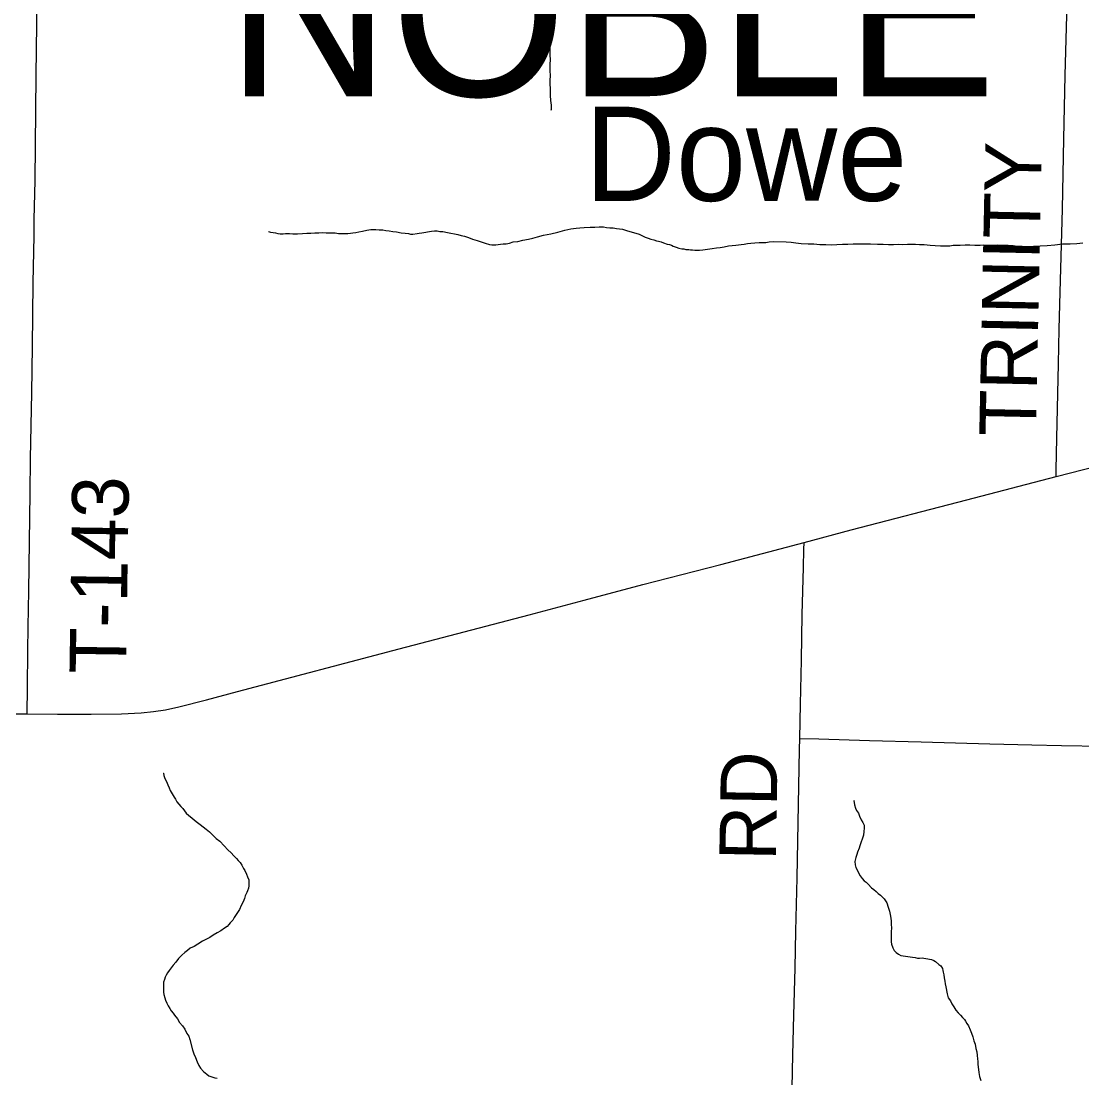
# Model space of a CAD drawing. Extents: x 2.1 to 73.9, y 4 to 26.
# Drawn here: x 46.644 to 47.176, y 23.154 to 23.685 of the extents above; entities that cross this region are included whole.
import ezdxf

# ---------------------------------------------------------------- set-up
doc = ezdxf.new("R2010")
doc.units = 0
for name, color, linetype in [('GM_X_Minor_River', 7, 'Continuous'), ('GM_X_Minor_River_Text', 7, 'Continuous'), ('GM_X_State_Route', 7, 'Continuous'), ('GM_X_Township_Road', 7, 'Continuous'), ('GM_X_Township_Road_Text', 7, 'Continuous'), ('GM_X_Township_Text', 7, 'Continuous')]:
    doc.layers.add(name, color=color, linetype=linetype)

msp = doc.modelspace()

# ---------------------------------------------------------------- linework, layer by layer
at = {"layer": 'GM_X_Minor_River'}
for points in [[(46.90955, 23.68633), (46.90949, 23.68386), (46.90924, 23.68121), (46.90916, 23.67837), (46.90909, 23.67552), (46.90902, 23.67268), (46.90915, 23.6702), (46.90909, 23.66812), (46.90923, 23.66584), (46.90916, 23.66337), (46.90908, 23.66014), (46.90922, 23.65786), (46.90915, 23.6554), (46.9091, 23.65331), (46.90924, 23.65141), (46.90919, 23.64932), (46.90934, 23.64761), (46.90947, 23.64552), (46.90962, 23.64399), (46.90979, 23.64304), (46.90976, 23.64171), (46.90973, 23.64057), (46.90972, 23.64038), (46.90973, 23.64057)], [(46.76782, 23.57945), (46.76782, 23.57945), (46.76896, 23.57923), (46.77028, 23.57901), (46.77141, 23.57879), (46.77255, 23.57857), (46.77368, 23.57836), (46.7752, 23.57832), (46.77635, 23.57848), (46.77843, 23.57842), (46.78014, 23.57838), (46.78242, 23.57832), (46.78489, 23.57845), (46.78717, 23.57858), (46.78908, 23.57872), (46.79117, 23.57886), (46.79307, 23.57881), (46.79478, 23.57896), (46.79687, 23.5789), (46.79877, 23.57886), (46.80142, 23.57879), (46.80294, 23.57856), (46.80465, 23.57852), (46.80617, 23.57848), (46.80768, 23.57844), (46.80902, 23.57859), (46.81016, 23.57875), (46.81168, 23.57891), (46.81321, 23.57925), (46.81512, 23.57958), (46.81722, 23.58009), (46.81932, 23.58042), (46.82179, 23.58055), (46.8235, 23.58031), (46.8252, 23.58027), (46.82672, 23.58004), (46.82842, 23.57981), (46.83031, 23.57957), (46.83221, 23.57933), (46.83448, 23.57889), (46.83656, 23.57865), (46.83807, 23.57842), (46.83921, 23.5782), (46.84035, 23.57818), (46.84244, 23.5785), (46.84359, 23.57866), (46.84492, 23.57882), (46.84969, 23.57965), (46.85121, 23.5798), (46.85254, 23.57976), (46.85387, 23.57954), (46.85539, 23.5795), (46.85765, 23.57906), (46.85935, 23.57864), (46.86124, 23.5784), (46.86294, 23.57798), (46.86464, 23.57756), (46.86634, 23.57713), (46.86823, 23.57652), (46.87029, 23.5757), (46.87255, 23.57489), (46.87463, 23.57426), (46.8767, 23.57364), (46.87877, 23.57302), (46.87991, 23.5728), (46.88086, 23.57278), (46.88199, 23.57275), (46.88314, 23.57291), (46.88428, 23.57307), (46.88562, 23.57322), (46.88714, 23.57338), (46.88886, 23.57371), (46.89077, 23.57423), (46.89306, 23.57455), (46.89554, 23.57506), (46.8984, 23.57556), (46.9005, 23.57607), (46.90299, 23.57677), (46.90586, 23.57764), (46.90968, 23.57831), (46.91312, 23.57917), (46.91656, 23.58022), (46.91962, 23.5809), (46.92229, 23.58121), (46.92419, 23.58135), (46.92628, 23.58149), (46.92932, 23.5816), (46.93161, 23.58173), (46.93389, 23.58187), (46.93598, 23.58181), (46.93749, 23.58158), (46.93919, 23.58135), (46.9409, 23.58131), (46.94261, 23.58107), (46.94412, 23.58085), (46.94563, 23.58062), (46.94752, 23.58), (46.95393, 23.57813), (46.95562, 23.57732)], [(46.95562, 23.57732), (46.95693, 23.57672), (46.95844, 23.57611), (46.95975, 23.5757), (46.96126, 23.57528), (46.96258, 23.57487), (46.96372, 23.57465), (46.96504, 23.57424), (46.96617, 23.57383), (46.96805, 23.57321), (46.96918, 23.57299), (46.97012, 23.57259), (46.97106, 23.57219), (46.97257, 23.57158), (46.97389, 23.57116), (46.97539, 23.57075), (46.97634, 23.57072), (46.97729, 23.57051), (46.97881, 23.57047), (46.97975, 23.57025), (46.9807, 23.57023), (46.98184, 23.5702), (46.98298, 23.57017), (46.98431, 23.57014), (46.98583, 23.57029), (46.98716, 23.57045), (46.98831, 23.57061), (46.98945, 23.57077), (46.99059, 23.57093), (46.99269, 23.57125), (46.99459, 23.5714), (46.99669, 23.57172), (46.99879, 23.57224), (47.0007, 23.57238), (47.00241, 23.57271), (47.00375, 23.57287), (47.00508, 23.57303), (47.0066, 23.57318), (47.00832, 23.57351), (47.01004, 23.57366), (47.01194, 23.5738), (47.01422, 23.57393), (47.01574, 23.57389), (47.01745, 23.57404), (47.01917, 23.57438), (47.02126, 23.57451), (47.02772, 23.57435), (47.03018, 23.5741), (47.03264, 23.57384), (47.03529, 23.5734), (47.03871, 23.57331), (47.04155, 23.57324), (47.04459, 23.57297), (47.04762, 23.57289), (47.05047, 23.57282), (47.05313, 23.57294), (47.05598, 23.57306), (47.05865, 23.57318), (47.06131, 23.5733), (47.06416, 23.57323), (47.0672, 23.57334), (47.07005, 23.57327), (47.07365, 23.57318), (47.0765, 23.5731), (47.07916, 23.57304), (47.08162, 23.57297), (47.0841, 23.5731), (47.08637, 23.57304), (47.08866, 23.57317), (47.09074, 23.57312), (47.09264, 23.57307), (47.09473, 23.57302), (47.09701, 23.57296), (47.10004, 23.57269), (47.1025, 23.57244), (47.10516, 23.57237), (47.10706, 23.57232), (47.10858, 23.57229), (47.10991, 23.57225), (47.11162, 23.57259), (47.11314, 23.57255), (47.11505, 23.57269), (47.11752, 23.57282), (47.11999, 23.57275), (47.12245, 23.57269), (47.12511, 23.57262), (47.12701, 23.57277), (47.1291, 23.57271), (47.13119, 23.57266), (47.13385, 23.57278), (47.13651, 23.57271), (47.13917, 23.57265), (47.14163, 23.57239), (47.1439, 23.57215), (47.14618, 23.57209), (47.14846, 23.57203), (47.15873, 23.57253), (47.16253, 23.57281), (47.16653, 23.57328), (47.17033, 23.57337), (47.17357, 23.57348)], [(47.17357, 23.57348), (47.17661, 23.57378)], [(46.71501, 23.30741), (46.7152, 23.30741), (46.71536, 23.30627), (46.71589, 23.30473), (46.71661, 23.30319), (46.71733, 23.30166), (46.71805, 23.30012), (46.71859, 23.29878), (46.72059, 23.29531), (46.72114, 23.29435), (46.72186, 23.293), (46.72278, 23.29184), (46.72389, 23.29067), (46.72482, 23.2897), (46.72647, 23.28737), (46.72796, 23.2862), (46.72945, 23.28502), (46.73075, 23.28385), (46.73224, 23.28267), (46.73354, 23.28169), (46.73503, 23.28051), (46.73652, 23.27933), (46.7382, 23.27796), (46.73968, 23.27641), (46.74153, 23.27465), (46.7434, 23.27327), (46.74562, 23.27094), (46.74747, 23.26899), (46.74914, 23.26743), (46.75043, 23.26588), (46.75173, 23.26452), (46.75265, 23.26354), (46.75358, 23.26257), (46.75449, 23.26122), (46.7554, 23.25949), (46.75594, 23.25852), (46.75685, 23.25679), (46.75739, 23.25545), (46.75792, 23.25391), (46.75808, 23.25296), (46.75806, 23.25201), (46.75803, 23.25087), (46.75781, 23.24974), (46.7574, 23.24842), (46.757, 23.24748), (46.75619, 23.24579), (46.75578, 23.24448), (46.75517, 23.24278), (46.75417, 23.24091), (46.75337, 23.23903), (46.7506, 23.23493), (46.75, 23.23361), (46.74864, 23.23232), (46.74804, 23.23138), (46.74707, 23.23046), (46.74572, 23.22954), (46.74398, 23.22826), (46.74205, 23.22717), (46.74012, 23.22608), (46.73839, 23.22498), (46.73646, 23.22389), (46.73473, 23.22299), (46.73241, 23.22153), (46.73049, 23.22044), (46.72856, 23.21954), (46.72721, 23.21843), (46.72585, 23.21733), (46.7243, 23.21604), (46.72273, 23.21437), (46.72136, 23.21251), (46.71999, 23.21102), (46.71901, 23.20972), (46.71803, 23.20841), (46.71723, 23.20711), (46.71645, 23.20599), (46.71604, 23.20505), (46.71563, 23.20373), (46.71522, 23.20241), (46.71518, 23.20089), (46.71513, 23.19899), (46.71509, 23.19748), (46.71525, 23.19633), (46.71578, 23.19461), (46.71613, 23.19346), (46.71685, 23.19193), (46.71758, 23.19058), (46.71831, 23.18923), (46.71904, 23.18807), (46.71996, 23.18691), (46.72069, 23.18594), (46.72216, 23.184), (46.72326, 23.18227), (46.72473, 23.18052), (46.72583, 23.17878), (46.72692, 23.17667), (46.72783, 23.17532), (46.72836, 23.17359), (46.72975, 23.16843), (46.73046, 23.16651), (46.73117, 23.1646), (46.73207, 23.16249)], [(47.06187, 23.29362), (47.06167, 23.29363), (47.062, 23.29153), (47.06253, 23.28981), (47.06307, 23.28866), (47.06399, 23.2873), (47.06452, 23.28577), (47.06542, 23.28404), (47.06615, 23.28269), (47.06687, 23.28135), (47.06684, 23.27983), (47.06679, 23.27812), (47.06656, 23.27623), (47.06471, 23.27096), (47.06431, 23.26983), (47.06349, 23.26776), (47.06328, 23.26663), (47.06267, 23.26512), (47.06224, 23.26305), (47.06238, 23.26133), (47.06273, 23.26), (47.06346, 23.25884), (47.06418, 23.25711), (47.06491, 23.25595), (47.06582, 23.2546), (47.06693, 23.25343), (47.06786, 23.25265), (47.06898, 23.25167), (47.07064, 23.24992), (47.07176, 23.24894), (47.07287, 23.24796), (47.07399, 23.24699), (47.07511, 23.2462), (47.07603, 23.24523), (47.07696, 23.24425), (47.07824, 23.24232), (47.07895, 23.24021), (47.07965, 23.23811), (47.07999, 23.23639), (47.08033, 23.23467), (47.08048, 23.23315), (47.08044, 23.23144), (47.08058, 23.22973), (47.08053, 23.22783), (47.08049, 23.22612), (47.08044, 23.22423), (47.08041, 23.22271), (47.08057, 23.22156), (47.08128, 23.21965), (47.08201, 23.2183), (47.08293, 23.21733), (47.08405, 23.21654), (47.08536, 23.21594), (47.08991, 23.21525), (47.09123, 23.21503), (47.09255, 23.2148), (47.09369, 23.21458), (47.09464, 23.21456), (47.09597, 23.21472), (47.09691, 23.2145), (47.09786, 23.21429), (47.09881, 23.21426), (47.09975, 23.21405), (47.1007, 23.21384), (47.10183, 23.21343), (47.10276, 23.21283), (47.10443, 23.21127), (47.10536, 23.21068), (47.10628, 23.20933), (47.10645, 23.20837), (47.10661, 23.20742), (47.10696, 23.20608), (47.10711, 23.20456), (47.10745, 23.20303), (47.10761, 23.2017), (47.10795, 23.20017), (47.10862, 23.19654), (47.10914, 23.19463), (47.11024, 23.19309), (47.11096, 23.19155), (47.11187, 23.19), (47.11297, 23.18846), (47.11408, 23.1871), (47.11519, 23.18593), (47.1163, 23.18477), (47.11723, 23.18379), (47.11777, 23.18283), (47.1185, 23.18167), (47.11923, 23.18051), (47.12013, 23.17859), (47.12085, 23.17686), (47.12137, 23.17495), (47.12189, 23.17304), (47.12261, 23.17131), (47.12294, 23.16922), (47.12346, 23.16749), (47.12361, 23.16559), (47.12375, 23.16388), (47.12391, 23.16254), (47.12388, 23.16122), (47.12453, 23.15702)], [(46.73207, 23.16249), (46.73297, 23.16056), (46.7337, 23.15922), (46.73518, 23.15766), (46.73685, 23.15629), (46.73797, 23.1555), (46.73948, 23.15489), (46.74099, 23.15447), (46.74212, 23.15425)], [(47.12453, 23.15702), (47.12486, 23.15512), (47.12538, 23.15301)]]:
    msp.add_lwpolyline(points, dxfattribs=at)
at = {"layer": 'GM_X_State_Route'}
for points in [[(46.64668, 23.33732), (46.662, 23.33714), (46.67878, 23.33705), (46.694, 23.33729), (46.70391, 23.33776), (46.71007, 23.33835), (46.71618, 23.33932), (46.72284, 23.34076), (46.7367, 23.34422), (46.75231, 23.34839), (46.83344, 23.36992), (46.89867, 23.38704), (46.92632, 23.39435), (46.95577, 23.40212), (46.99489, 23.41227), (47.03671, 23.42334), (47.06038, 23.42961), (47.11846, 23.44466), (47.16323, 23.45636), (47.19003, 23.46337)], [(46.64113, 23.33729), (46.64668, 23.33732)]]:
    msp.add_lwpolyline(points, dxfattribs=at)
at = {"layer": 'GM_X_Township_Road'}
for points in [[(46.65032, 23.58545), (46.65066, 23.60506), (46.65131, 23.6579), (46.65161, 23.6837), (46.65244, 23.73996), (46.65278, 23.76451), (46.65318, 23.79217), (46.65339, 23.80771), (46.65355, 23.82201), (46.65377, 23.83404), (46.65381, 23.83789)], [(47.16323, 23.45636), (47.16331, 23.45983), (47.16362, 23.47568), (47.16447, 23.51297), (47.16474, 23.53037), (47.16525, 23.54901), (47.16638, 23.59065), (47.16716, 23.62608), (47.16783, 23.65777), (47.16863, 23.68822), (47.16927, 23.71961), (47.17008, 23.75504), (47.17074, 23.79077), (47.17126, 23.81968), (47.17138, 23.82458)], [(46.64668, 23.33732), (46.64684, 23.35051), (46.64705, 23.36885), (46.64723, 23.38097), (46.64762, 23.39899), (46.64789, 23.42355), (46.64817, 23.4481), (46.64844, 23.46551), (46.64905, 23.49845), (46.64932, 23.52176), (46.64979, 23.55378), (46.65018, 23.5774), (46.65032, 23.58545)], [(47.03459, 23.32485), (47.03497, 23.34208), (47.03542, 23.36414), (47.03585, 23.38713), (47.03643, 23.41074), (47.03663, 23.41975), (47.03671, 23.42334)], [(47.02758, 23.00485), (47.02785, 23.01495), (47.02817, 23.02831), (47.02857, 23.04881), (47.02892, 23.06466), (47.02941, 23.08454), (47.02965, 23.10101), (47.03017, 23.1243), (47.03113, 23.16594), (47.03152, 23.18582), (47.03222, 23.20943), (47.03267, 23.22807), (47.03322, 23.25479), (47.03445, 23.3194), (47.03459, 23.32485)], [(47.03459, 23.32485), (47.04417, 23.32468), (47.06964, 23.32379), (47.09543, 23.32313), (47.12992, 23.32215), (47.15105, 23.32161), (47.16596, 23.32138), (47.18647, 23.32095), (47.23091, 23.32009), (47.25018, 23.3197), (47.28156, 23.31915), (47.30673, 23.31859), (47.31978, 23.31837), (47.33224, 23.31822)]]:
    msp.add_lwpolyline(points, dxfattribs=at)

# ---------------------------------------------------------------- texts
at = {"layer": 'GM_X_Minor_River_Text'}
msp.add_text('Dowe', height=0.047374, rotation=0.0384, dxfattribs=at).set_placement((46.92665, 23.59483))
at = {"layer": 'GM_X_Township_Road_Text'}
for s, rotation, p in [('TRINITY', 88.7992, (47.15305, 23.47641)), ('T-143', 89.1548, (46.69635, 23.35715)), ('RD', 89.0118, (47.02254, 23.26328))]:
    msp.add_text(s, height=0.028409, rotation=rotation, dxfattribs=at).set_placement(p)
at = {"layer": 'GM_X_Township_Text'}
msp.add_text('NOBLE', height=0.085227, rotation=0, dxfattribs=at).set_placement((46.74676, 23.64745))

doc.saveas('drawing.dxf')
